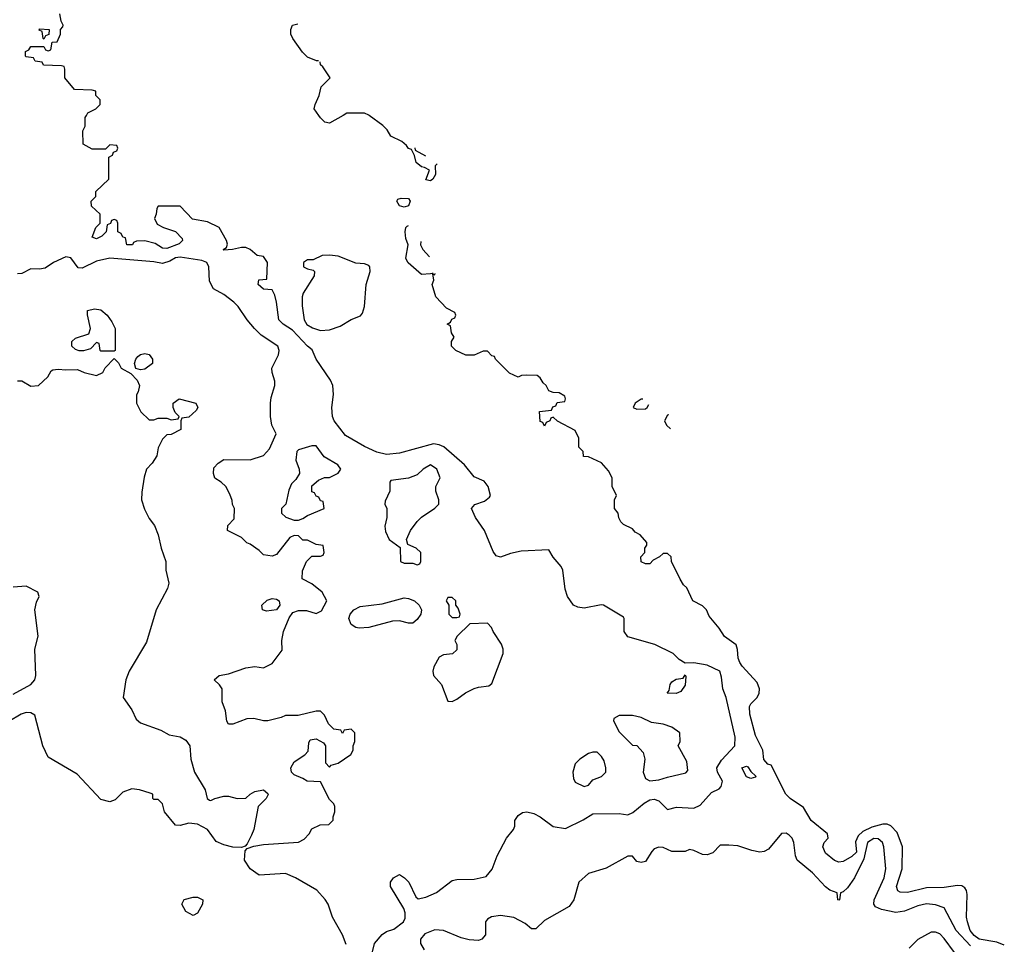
# Model space of a CAD drawing. Header units: inches. Extents: x 1793402 to 1900366, y 320852 to 470679.
# Tile 601 of 604: x 1870700 to 1875184, y 456227 to 460435. Entities that reach past the tile are written whole.
import ezdxf

# ---------------------------------------------------------------- set-up
doc = ezdxf.new("R2010")
doc.units = ezdxf.units.IN
doc.header["$MEASUREMENT"] = 0
doc.layers.add('B8475', color=7, linetype='Continuous')
doc.layers.add('B8476', color=7, linetype='Continuous')

msp = doc.modelspace()

# ---------------------------------------------------------------- linework, layer by layer
at = {"layer": 'B8475', "color": 4}
for points, elevation in [([(1872306.6, 456193.4), (1872315.3, 456230), (1872350, 456271), (1872370, 456284.7), (1872404, 456296), (1872448, 456330), (1872454.6, 456345.4), (1872455.3, 456370), (1872448.7, 456390), (1872389, 456490), (1872388.7, 456510), (1872402, 456530), (1872430, 456544.7), (1872452, 456530), (1872472, 456510), (1872503.6, 456443.6), (1872514, 456434), (1872550, 456441), (1872597.5, 456462.5), (1872670, 456517.3), (1872690, 456522), (1872770, 456524), (1872823.7, 456536.3), (1872851.5, 456568.5), (1872874.5, 456630), (1872916.2, 456710), (1872949.3, 456750), (1872954.8, 456765.2), (1872955.1, 456790), (1872970, 456814), (1872990, 456827.3), (1873010, 456830.6), (1873042, 456822), (1873070, 456806.8), (1873130, 456762.8), (1873185.6, 456754.4), (1873266.3, 456793.7), (1873310, 456820.7), (1873430, 456822.8), (1873470, 456816), (1873492.5, 456827.5), (1873544, 456870), (1873570, 456884.9), (1873590, 456887.7), (1873610, 456880.7), (1873650, 456841), (1873690.7, 456850.7), (1873770, 456847.3), (1873799.1, 456860.9), (1873850, 456917.3), (1873886, 456934), (1873894.5, 456945.5), (1873900.9, 456970), (1873878, 457010), (1873875.1, 457030), (1873895.6, 457064.4), (1873957, 457130), (1873958.4, 457170), (1873917.2, 457350), (1873902, 457390), (1873896.4, 457443.6), (1873888.7, 457470), (1873830, 457497.2), (1873770, 457508), (1873730, 457506), (1873703.1, 457523.1), (1873675.3, 457550), (1873591.7, 457591.7), (1873470, 457626), (1873452.3, 457650), (1873453.2, 457710), (1873450, 457715.3), (1873358, 457770), (1873347.5, 457772.5), (1873270, 457757.2), (1873241.5, 457761.5), (1873222, 457770), (1873194, 457810), (1873183.2, 457843.2), (1873173.2, 457930), (1873166.3, 457946.3), (1873129.5, 457989.5), (1873110, 458022), (1872983.5, 458016.5), (1872934.4, 458005.6), (1872890, 457988.7), (1872870, 457995.3), (1872855.5, 458015.5), (1872817, 458110), (1872776.2, 458170), (1872758, 458210), (1872771.9, 458228.1), (1872816.6, 458243.4), (1872838.6, 458261.4), (1872844, 458270), (1872834, 458310), (1872815.5, 458335.5), (1872770, 458354), (1872726, 458410), (1872631.1, 458491.1), (1872610, 458500.7), (1872584.5, 458504.5), (1872430, 458462), (1872370, 458456.2), (1872326.7, 458466.7), (1872270, 458492.3), (1872182.9, 458542.9), (1872132.7, 458610), (1872123.7, 458630), (1872120.9, 458670), (1872129.5, 458730), (1872126, 458770), (1872114.8, 458794.8), (1872049.5, 458889.5), (1872032.5, 458932.5), (1872010, 458949), (1871941.6, 459021.6), (1871899, 459050), (1871879.3, 459070), (1871869.2, 459150), (1871862, 459182), (1871850, 459206), (1871810, 459209), (1871786, 459230), (1871788.4, 459251.6), (1871826, 459254), (1871828, 459330), (1871810, 459358), (1871782, 459362), (1871749, 459389), (1871730, 459398), (1871710, 459399), (1871668.7, 459388.7), (1871630, 459386), (1871626, 459390), (1871642, 459398), (1871646, 459414), (1871642, 459430), (1871608.7, 459490), (1871555.5, 459515.5), (1871487.3, 459527.3), (1871430, 459586), (1871330, 459586), (1871323.6, 459576.4), (1871322, 459550), (1871314, 459530), (1871325.4, 459505.4), (1871354, 459490), (1871410, 459472), (1871439.6, 459439.6), (1871442, 459430), (1871425.4, 459414.6), (1871370, 459394), (1871350, 459395.3), (1871316.5, 459416.5), (1871270, 459429), (1871232, 459428), (1871218, 459422), (1871214, 459410), (1871188, 459410), (1871182, 459442), (1871170, 459446), (1871162, 459462), (1871146, 459470), (1871146, 459510), (1871142, 459522), (1871130, 459526), (1871118, 459522), (1871112.7, 459507.3), (1871098, 459502), (1871094, 459470), (1871074, 459450), (1871050, 459438), (1871030, 459446), (1871046, 459490), (1871066, 459510), (1871066, 459550), (1871027.3, 459587.3), (1871026, 459610), (1871046, 459630), (1871047.3, 459652.7), (1871106, 459710), (1871106, 459810), (1871122, 459818), (1871127.3, 459832.7), (1871142, 459838), (1871146, 459850), (1871142, 459862), (1871110, 459866), (1871090, 459846), (1871030, 459846), (1870988.4, 459868.4), (1870988, 459930), (1870998, 459950), (1870998, 459990), (1871003.5, 460000)], 252), ([(1872173.4, 460000), (1872110, 459964), (1872089.3, 459969.3), (1872069.3, 459989.3), (1872061.9, 460000)], 248), ([(1872600.6, 459778.6), (1872592, 459770), (1872594, 459730), (1872582, 459710), (1872570, 459702), (1872550, 459706), (1872566, 459750), (1872543.1, 459763.1), (1872530, 459765.2), (1872505.4, 459785.4), (1872497.2, 459817.2), (1872484, 459844), (1872470, 459849.2), (1872462, 459862), (1872440.4, 459880.4), (1872390, 459905.2), (1872373.6, 459933.6), (1872353.8, 459953.8), (1872291.6, 460000)], 248), ([(1872498.6, 459852.5), (1872501, 459841), (1872548.6, 459816)], 248), ([(1872530, 459275.3), (1872469.3, 459329.3), (1872462, 459342), (1872459, 459350), (1872468.7, 459410), (1872459, 459439), (1872455.3, 459470), (1872458, 459490), (1872464, 459496), (1872469.9, 459498)], 248), ([(1872527.1, 459426), (1872524.7, 459410), (1872536, 459390), (1872565.4, 459356.7)], 248), ([(1872186.2, 456226.2), (1872169.5, 456270), (1872125.1, 456350), (1872104.5, 456410), (1872091.5, 456431.5), (1872053.6, 456473.6), (1871955.3, 456530), (1871910, 456549.4), (1871790, 456542), (1871749, 456570), (1871724, 456610), (1871727.3, 456652.7), (1871736.4, 456663.6), (1871766, 456674), (1871810, 456681.6), (1871970, 456692), (1871994.6, 456705.4), (1872018, 456730), (1872030, 456752), (1872068.9, 456771.1), (1872107.3, 456772.7), (1872127.3, 456792.7), (1872127.3, 456807.3), (1872135.3, 456830), (1872134.6, 456854.6), (1872130, 456866), (1872110, 456886), (1872070, 456966), (1872009, 456969), (1871990, 456982), (1871950, 456998), (1871938, 457010), (1871935.3, 457030), (1871950, 457058), (1871998, 457090), (1872013.6, 457106.4), (1872016.4, 457143.6), (1872022, 457158), (1872050, 457162), (1872083.6, 457143.6), (1872092, 457130), (1872092.7, 457052.7), (1872110, 457034), (1872118, 457042), (1872150, 457052), (1872208.4, 457091.6), (1872218, 457110), (1872218, 457130), (1872226, 457150), (1872226, 457190), (1872210, 457206), (1872178, 457202), (1872170, 457186), (1872162, 457202), (1872130, 457206), (1872106, 457230), (1872088, 457270), (1872070, 457288), (1872050, 457288), (1871968.4, 457268.4), (1871910, 457268.7), (1871890, 457259), (1871830, 457244), (1871810, 457244), (1871765.4, 457254.6), (1871734, 457254), (1871670, 457229.2), (1871650, 457228.7), (1871643.1, 457243.1), (1871637.2, 457290), (1871621.2, 457330), (1871622, 457390), (1871610, 457408), (1871586, 457430), (1871608.9, 457451.1), (1871650, 457458), (1871730, 457486), (1871770, 457491), (1871810, 457484.7), (1871850, 457504.7), (1871894.5, 457565.5), (1871893.6, 457610), (1871900.7, 457650), (1871926.3, 457713.7), (1871943.2, 457736.8), (1871970, 457746.8), (1872006.4, 457746.4), (1872050, 457732), (1872074.6, 457745.4), (1872098, 457790), (1872078, 457830), (1872030, 457868), (1871986, 457890), (1871987.3, 457927.3), (1872006, 457970), (1872030, 457994), (1872070, 457994), (1872082, 457998), (1872086, 458010), (1872082, 458042), (1872050, 458046), (1872010, 458066), (1871990, 458066), (1871970, 458086), (1871950, 458088), (1871930, 458078), (1871870, 458001.2), (1871850, 457993.2), (1871810, 457999), (1871790, 458019), (1871750, 458048.7), (1871734.6, 458054.6), (1871710, 458078), (1871646, 458110), (1871647.3, 458132.7), (1871676.4, 458163.6), (1871678, 458210), (1871668.4, 458228.4), (1871667.3, 458247.3), (1871656.4, 458276.4), (1871638, 458310), (1871618, 458330), (1871589.2, 458349.2), (1871582, 458370), (1871584, 458396), (1871603.1, 458416.9), (1871630, 458434), (1871750, 458432), (1871810, 458452), (1871838, 458482), (1871868, 458550), (1871848.7, 458590), (1871842, 458630), (1871842, 458690), (1871844.7, 458715.3), (1871862, 458770), (1871862, 458790), (1871849.1, 458829.1), (1871848.7, 458850), (1871878, 458910), (1871882, 458930), (1871875.3, 458950), (1871800.1, 459000.1), (1871768.7, 459030), (1871735.3, 459070), (1871695.3, 459130), (1871675.3, 459150), (1871630, 459184), (1871582, 459210), (1871564.7, 459244.7), (1871560.9, 459310), (1871552, 459330), (1871530, 459339.7), (1871430, 459354.2), (1871410, 459350.9), (1871384.3, 459335.7), (1871350, 459326), (1871310, 459333.5), (1871110, 459349.7), (1871050, 459336), (1870984.2, 459304.2), (1870966.6, 459306.6), (1870932.1, 459352.1), (1870910, 459356.3), (1870854, 459330), (1870815.5, 459304.5), (1870790, 459299.5), (1870750, 459300.9), (1870710, 459280.9), (1870690, 459278)], 256), ([(1872580.4, 459283.4), (1872579.6, 459280.4), (1872570, 459278), (1872530, 459275.3)], 248), ([(1875183.8, 456223.8), (1875150, 456236.8), (1875070, 456249.8), (1875046.6, 456266.6), (1875028, 456290), (1875015.6, 456330), (1875011.8, 456350), (1875014.2, 456454.2), (1875011.8, 456471.8), (1875003.7, 456483.7), (1874990, 456492.7), (1874970, 456494.5), (1874910, 456485.6), (1874830, 456484.2), (1874742.9, 456462.9), (1874710, 456464.5), (1874699, 456470), (1874692.7, 456490), (1874718.4, 456570), (1874720.7, 456670), (1874695.4, 456735.4), (1874666.6, 456766.6), (1874650, 456774), (1874630, 456774), (1874579.9, 456760.1), (1874539.9, 456740.1), (1874518.9, 456721.1), (1874506.6, 456693.4), (1874510, 456646), (1874490, 456627), (1874450, 456604), (1874430, 456601.2), (1874410, 456609.2), (1874370, 456642), (1874357.2, 456670), (1874364, 456690), (1874382, 456710), (1874378, 456730), (1874304, 456790), (1874269.4, 456849.4), (1874208.7, 456890), (1874188.7, 456910), (1874122, 457042), (1874107.3, 457047.3), (1874088.7, 457068.7), (1874084, 457110), (1874050, 457178), (1874025.6, 457274.4), (1874024, 457310), (1874030, 457322), (1874058, 457350), (1874068, 457370), (1874068.7, 457390), (1874058, 457418), (1873990, 457492.7), (1873979.6, 457510), (1873972, 457530), (1873969.3, 457569.3), (1873962, 457590), (1873910, 457628), (1873885.6, 457665.6), (1873840.2, 457720.2), (1873828, 457750), (1873810, 457768), (1873766, 457790), (1873738, 457850), (1873723.1, 457863.1), (1873708.4, 457888.4), (1873668, 457970), (1873666, 457990), (1873650, 458006), (1873630, 458006), (1873614, 457990), (1873584.7, 457975.3), (1873570, 457958), (1873550, 457958), (1873530, 457968), (1873528.7, 457991.3), (1873546, 458010), (1873546, 458030), (1873556.4, 458043.6), (1873556.4, 458056.4), (1873526, 458090), (1873503.1, 458103.1), (1873490, 458118), (1873450, 458138), (1873438, 458150), (1873428.4, 458168.4), (1873426, 458190), (1873408, 458210), (1873408, 458250), (1873418, 458270), (1873398, 458310), (1873398, 458350), (1873382, 458382), (1873350, 458418), (1873290, 458446), (1873267.3, 458447.3), (1873266, 458470), (1873246, 458490), (1873246, 458530), (1873230, 458566), (1873148.4, 458608.4), (1873130, 458626), (1873118, 458622), (1873114, 458610), (1873098, 458602), (1873090, 458586), (1873082, 458602), (1873070, 458606), (1873067.3, 458652.7), (1873122, 458658), (1873127.3, 458672.7), (1873142, 458678), (1873147.3, 458692.7), (1873182, 458698), (1873186, 458710), (1873182, 458722), (1873156.4, 458736.4), (1873130, 458738), (1873110, 458746), (1873098, 458770), (1873083.1, 458783.1), (1873070, 458806), (1873056.4, 458816.4), (1873010, 458818), (1872984.7, 458815.3), (1872970, 458808), (1872930, 458826), (1872866, 458890), (1872862, 458902), (1872850, 458906), (1872830, 458926), (1872810, 458926), (1872770, 458908), (1872731.6, 458908.4), (1872686, 458930), (1872666, 458950), (1872666, 458970), (1872678, 458990), (1872666, 459010), (1872662, 459042), (1872646, 459050), (1872662, 459058), (1872667.3, 459072.7), (1872682, 459078), (1872686, 459090), (1872682, 459102), (1872643.1, 459123.1), (1872594.6, 459174.6), (1872578, 459230), (1872586, 459250), (1872582, 459278), (1872590, 459274), (1872592.6, 459279.9)], 248), ([(1870690, 458792), (1870710, 458792), (1870750, 458766.8), (1870786, 458770), (1870828, 458810), (1870843.1, 458836.9), (1870850, 458842), (1870874.6, 458845.4), (1870910, 458841), (1870963.6, 458843.6), (1870994, 458830), (1871050, 458816), (1871078, 458830), (1871089, 458851), (1871130, 458894), (1871150, 458874), (1871162, 458850), (1871205.4, 458825.4), (1871235.3, 458795.3), (1871244.7, 458770), (1871238.8, 458741.2), (1871231.6, 458728.4), (1871232, 458690), (1871252, 458650), (1871290, 458614), (1871310, 458614), (1871330, 458622), (1871370, 458622), (1871390, 458614), (1871422, 458618), (1871426, 458630), (1871408, 458648), (1871398, 458670), (1871398, 458690), (1871426, 458710), (1871502, 458690), (1871511.3, 458670), (1871503.6, 458656.4), (1871470, 458626), (1871438, 458622), (1871434, 458610), (1871434, 458570), (1871390, 458548), (1871370, 458546), (1871350, 458526), (1871330, 458486), (1871324.7, 458450), (1871303.5, 458416.5), (1871278, 458390), (1871266.4, 458353.6), (1871255.3, 458284.7), (1871254.8, 458250), (1871268.1, 458208.1), (1871290, 458164.7), (1871313.2, 458133.2), (1871331, 458090), (1871344.7, 458030), (1871364.7, 457970), (1871366, 457930), (1871378.8, 457870), (1871373.4, 457846.6), (1871321, 457750), (1871278, 457602), (1871198.8, 457470), (1871182.8, 457430), (1871170.7, 457350), (1871210, 457294.8), (1871230, 457251), (1871250, 457234.8), (1871342, 457202), (1871379.8, 457179.8), (1871430, 457170.8), (1871456.4, 457156.4), (1871474.8, 457130), (1871478.8, 457070), (1871496, 457010), (1871544.7, 456930), (1871554, 456890), (1871563.6, 456883.6), (1871570, 456882), (1871588.7, 456891.3), (1871630, 456901), (1871650, 456901), (1871690, 456891.3), (1871730, 456892), (1871748.9, 456911.1), (1871770, 456922), (1871810, 456930.8), (1871830, 456914), (1871831.6, 456908.4), (1871822, 456890), (1871786, 456854), (1871766, 456750), (1871755.8, 456724.2), (1871736, 456684), (1871726.4, 456673.6), (1871710, 456668), (1871670, 456669), (1871630, 456679.3), (1871594.8, 456694.8), (1871555.3, 456750), (1871510, 456774), (1871470, 456779), (1871430, 456768), (1871410, 456768.7), (1871359, 456830), (1871350, 456866), (1871330, 456886), (1871310, 456886), (1871306, 456890), (1871306, 456910), (1871294.6, 456914.6), (1871246, 456930), (1871210, 456934), (1871170, 456919), (1871134.9, 456885.1), (1871110, 456875.1), (1871070, 456886), (1870962, 457002), (1870830, 457079), (1870805.1, 457130), (1870769, 457270), (1870750, 457280.9), (1870730, 457282), (1870705.8, 457274.1), (1870650, 457240.9)], 256), ([(1873530, 458708.7), (1873502, 458690), (1873494, 458670), (1873510, 458662), (1873550, 458664.7), (1873558, 458670), (1873565.2, 458684.4)], 248), ([(1873537.7, 458708.6), (1873530, 458708.7)], 248), ([(1873656.3, 458636.5), (1873650, 458635.3), (1873636, 458610), (1873646, 458590), (1873662.9, 458573.1)], 248), ([(1870670, 457365.5), (1870751.1, 457408.9), (1870769.3, 457430), (1870772.7, 457450), (1870769.4, 457570), (1870783.7, 457630), (1870769.3, 457750), (1870776.5, 457783.5), (1870788.7, 457810), (1870782, 457830), (1870730, 457857.2), (1870670, 457852.7)], 256), ([(1875030, 456219.7), (1874965.1, 456290), (1874910, 456392.3), (1874870, 456407.3), (1874830, 456411.6), (1874790, 456401.6), (1874730, 456378.4), (1874690, 456372.3), (1874624.8, 456384.8), (1874597.5, 456397.5), (1874589.6, 456409.6), (1874591.8, 456430), (1874636.3, 456530), (1874643.6, 456570), (1874635.6, 456670), (1874629.5, 456690), (1874610, 456707.3), (1874590, 456708), (1874561.1, 456690), (1874543.4, 456616.6), (1874502, 456530), (1874470, 456484), (1874450, 456466), (1874438, 456462), (1874434, 456430), (1874430, 456428), (1874426, 456430), (1874422, 456462), (1874390, 456474), (1874370, 456489), (1874310, 456552.7), (1874241.2, 456610), (1874232.7, 456630), (1874225.2, 456690), (1874217.2, 456710), (1874204.5, 456724.5), (1874190, 456732.3), (1874168.9, 456731.1), (1874110, 456659.5), (1874090, 456649.5), (1874070, 456647), (1874033.8, 456653.8), (1873970, 456675.1), (1873930, 456679), (1873890, 456679), (1873856.1, 456643.9), (1873830, 456634.5), (1873810, 456635.1), (1873770, 456654), (1873750, 456658), (1873730, 456648.7), (1873670, 456648.7), (1873630, 456668), (1873610, 456668.7), (1873590, 456662), (1873578, 456650), (1873550, 456604), (1873530, 456599), (1873510, 456604), (1873490, 456628), (1873470, 456628), (1873370, 456573.2), (1873290, 456548.7), (1873246.8, 456510), (1873222.8, 456430), (1873201.4, 456398.6), (1873090, 456335.3), (1873050, 456298), (1873030, 456298), (1873002, 456322), (1872949.5, 456349.5), (1872890, 456358), (1872847.9, 456352.1), (1872830, 456342), (1872821, 456330), (1872821, 456270), (1872804.7, 456250), (1872790, 456244.5), (1872747.3, 456247.3), (1872710, 456257.2), (1872630, 456289.2), (1872590, 456293.2), (1872544.9, 456275.1), (1872524.7, 456250), (1872524.7, 456230), (1872542, 456202)], 252), ([(1874957.2, 456190), (1874910, 456254), (1874890, 456274), (1874870, 456282), (1874850, 456282), (1874790, 456248.7), (1874750, 456208.7)], 256)]:
    msp.add_lwpolyline(points, dxfattribs=dict(at, elevation=elevation))
for points, elevation in [([(1872450, 459582), (1872430, 459588), (1872418, 459610), (1872422, 459618), (1872436.4, 459623.6), (1872470, 459622), (1872478, 459610), (1872470, 459588.7)], 248), ([(1872110, 459364), (1872078, 459362), (1872036.9, 459343.1), (1872010, 459342), (1871992, 459330), (1871992, 459310), (1872010, 459301), (1872036, 459296), (1872042, 459290), (1872041, 459270), (1871991.3, 459190), (1871986.4, 459173.6), (1871986.4, 459133.6), (1871994.8, 459070), (1872007.7, 459047.7), (1872032.8, 459032.8), (1872070, 459020.7), (1872110, 459024), (1872158.9, 459041.1), (1872210, 459070.4), (1872251.8, 459088.2), (1872260.9, 459099.1), (1872269.4, 459130), (1872278.4, 459230), (1872296.2, 459290), (1872295.1, 459310), (1872290, 459316), (1872270, 459323.7), (1872230, 459326.6), (1872150, 459359.3)], 252), ([(1871070, 458926), (1871066, 458930), (1871062, 458962), (1871050, 458966), (1871022, 458938), (1870990, 458928), (1870970, 458928), (1870954.6, 458934.6), (1870938, 458950), (1870938, 458970), (1870954.6, 458985.4), (1871014, 459006), (1871022, 459030), (1871008.4, 459091.6), (1871008.7, 459111.3), (1871041.2, 459118.8), (1871070, 459114.8), (1871098, 459090), (1871119.8, 459059.8), (1871134, 459030), (1871134, 458930), (1871130, 458926)], 256), ([(1871250, 458842), (1871228.4, 458848.4), (1871222, 458870), (1871228, 458890), (1871238, 458902), (1871250, 458911.3), (1871270, 458916), (1871290, 458911.3), (1871304.7, 458890), (1871304.7, 458870), (1871270, 458844)], 256), ([(1872050, 458495.3), (1872030, 458495.3), (1871970, 458478), (1871962, 458470), (1871958, 458430), (1871972, 458390), (1871974, 458370), (1871956.9, 458343.1), (1871936.9, 458323.1), (1871925.4, 458294.6), (1871911.3, 458230), (1871892, 458210), (1871892, 458190), (1871911.1, 458171.1), (1871950, 458158), (1871970, 458158), (1871990, 458164.7), (1872010, 458178), (1872086, 458210), (1872082, 458242), (1872070, 458246), (1872062, 458262), (1872050, 458266), (1872042, 458282), (1872030, 458286), (1872030, 458314), (1872060.4, 458339.6), (1872088.4, 458351.6), (1872110, 458352), (1872150, 458372), (1872162, 458390), (1872148, 458410), (1872086.3, 458446.3)], 256), ([(1872570, 458409), (1872538, 458390), (1872510, 458364), (1872470, 458349.2), (1872390, 458338), (1872384.7, 458330), (1872384.7, 458290), (1872363.6, 458243.6), (1872362, 458230), (1872372, 458210), (1872372, 458170), (1872362, 458130), (1872365.4, 458105.4), (1872382, 458070), (1872432.7, 458032.7), (1872434, 457970), (1872450, 457962), (1872490, 457962), (1872510, 457954), (1872522, 457958), (1872526, 457970), (1872526, 458010), (1872506, 458030), (1872467.3, 458047.3), (1872462, 458070), (1872479, 458110), (1872509.3, 458150.7), (1872530, 458171.3), (1872590, 458212), (1872608, 458230), (1872608, 458250), (1872595.3, 458290), (1872595.3, 458310), (1872614, 458350), (1872599, 458390)], 256), ([(1871823.1, 457743.1), (1871806, 457750), (1871802, 457770), (1871826.6, 457793.4), (1871850, 457801), (1871870, 457798), (1871882, 457790), (1871884.7, 457770), (1871870, 457749)], 256), ([(1872470, 457688.7), (1872430, 457699), (1872398, 457698), (1872290, 457669), (1872245.6, 457665.6), (1872230, 457669), (1872210, 457682), (1872199.3, 457710), (1872204.5, 457730), (1872221.2, 457750), (1872250, 457764.9), (1872350, 457776.3), (1872450, 457803.8), (1872470, 457801.6), (1872497.3, 457790), (1872519.3, 457770), (1872530.4, 457750), (1872527.3, 457730), (1872510, 457705.2), (1872490, 457689)], 252), ([(1872670, 457806), (1872650, 457806), (1872642, 457790), (1872654, 457770), (1872654, 457730), (1872670, 457714), (1872690, 457714), (1872702, 457718), (1872706, 457730), (1872696.4, 457756.4), (1872686, 457770), (1872686, 457790)], 256), ([(1872830, 457688), (1872750, 457686), (1872692, 457630), (1872682, 457610), (1872691.1, 457591.1), (1872690, 457568), (1872670.7, 457549.3), (1872630, 457544), (1872610, 457534), (1872586, 457490), (1872581, 457470), (1872584.7, 457450), (1872621, 457410), (1872650, 457334), (1872670, 457332), (1872690, 457342), (1872730, 457371.3), (1872769.3, 457390.7), (1872790, 457398), (1872836.4, 457403.6), (1872850, 457414), (1872902, 457550), (1872902, 457570), (1872893.6, 457593.6), (1872855.3, 457650), (1872848.9, 457668.9)], 256), ([(1873690, 457369.2), (1873649, 457370), (1873658, 457382), (1873662, 457410), (1873670, 457422), (1873690, 457434), (1873722, 457438), (1873730, 457454), (1873734, 457446), (1873730, 457406), (1873710, 457378)], 252), ([(1873490, 457268), (1873430, 457268), (1873405.4, 457254.6), (1873403.6, 457243.6), (1873430, 457194), (1873490, 457134), (1873510, 457132), (1873539.8, 457099.8), (1873546, 457070), (1873539.1, 457010), (1873550, 456981), (1873570, 456970.7), (1873610, 456975.5), (1873650, 456988), (1873733.2, 457006.8), (1873742, 457018), (1873738.6, 457058.6), (1873698, 457130), (1873708, 457150), (1873706, 457190), (1873670, 457215.3), (1873630, 457228.7), (1873576.5, 457236.5), (1873530, 457259)], 256), ([(1873330, 457102), (1873310, 457102), (1873290, 457095.3), (1873250, 457069), (1873230, 457048), (1873218.8, 457010), (1873221.4, 456981.4), (1873230, 456964.7), (1873270, 456944.7), (1873290, 456952), (1873310, 456976), (1873350, 456991), (1873369, 457010), (1873369.3, 457030), (1873361.5, 457061.5), (1873350, 457082)], 256), ([(1874030, 456982), (1874010, 456989), (1873989, 457030), (1874010, 457038), (1874015.3, 457035.3), (1874030, 457014), (1874052.7, 456992.7), (1874050, 456988)], 248), ([(1871490, 456358), (1871456.4, 456376.4), (1871438, 456410), (1871448.9, 456431.1), (1871490, 456442), (1871510, 456442), (1871534, 456430), (1871532, 456410), (1871510, 456368)], 256)]:
    msp.add_lwpolyline(points, close=True, dxfattribs=dict(at, elevation=elevation))
at = {"layer": 'B8476', "color": 4}
for points, elevation in [([(1871003.5, 460000), (1871010, 460012), (1871046, 460030), (1871066, 460050), (1871066, 460070), (1871046, 460090), (1871046, 460110), (1871030, 460115.3), (1870950, 460118), (1870906, 460170), (1870906, 460210), (1870902, 460222), (1870890, 460226), (1870808.4, 460228.4), (1870802, 460242), (1870770, 460246), (1870762, 460262), (1870730, 460266), (1870726, 460270), (1870726, 460290), (1870742, 460298), (1870750, 460314), (1870810, 460314), (1870818, 460298), (1870830, 460294), (1870842, 460298), (1870847.3, 460332.7), (1870870, 460334), (1870886, 460370), (1870886, 460390), (1870896.4, 460403.6), (1870898, 460410), (1870888.4, 460428.4), (1870882, 460462)], 252), ([(1872060.9, 460248.4), (1872051.6, 460248.4), (1872010, 460264.5), (1871988.1, 460288.1), (1871944, 460350), (1871934, 460370), (1871934, 460390), (1871942, 460410), (1871967.2, 460416.6)], 248), ([(1872061.9, 460000), (1872041.2, 460030), (1872045.2, 460050), (1872063.7, 460090), (1872073.2, 460130), (1872113.2, 460170), (1872080.2, 460220.2), (1872069.2, 460230), (1872068.6, 460243)], 248), ([(1872291.6, 460000), (1872290, 460001.2), (1872270, 460009.2), (1872190, 460009.4), (1872173.4, 460000)], 248)]:
    msp.add_lwpolyline(points, dxfattribs=dict(at, elevation=elevation))
at = {"layer": 'B8476', "color": 4, "elevation": 252}
msp.add_lwpolyline([(1870810, 460346), (1870806, 460350), (1870802, 460382), (1870788, 460388), (1870790, 460394), (1870834, 460390), (1870832.7, 460367.3), (1870818, 460362)], close=True, dxfattribs=at)

doc.saveas('drawing.dxf')
